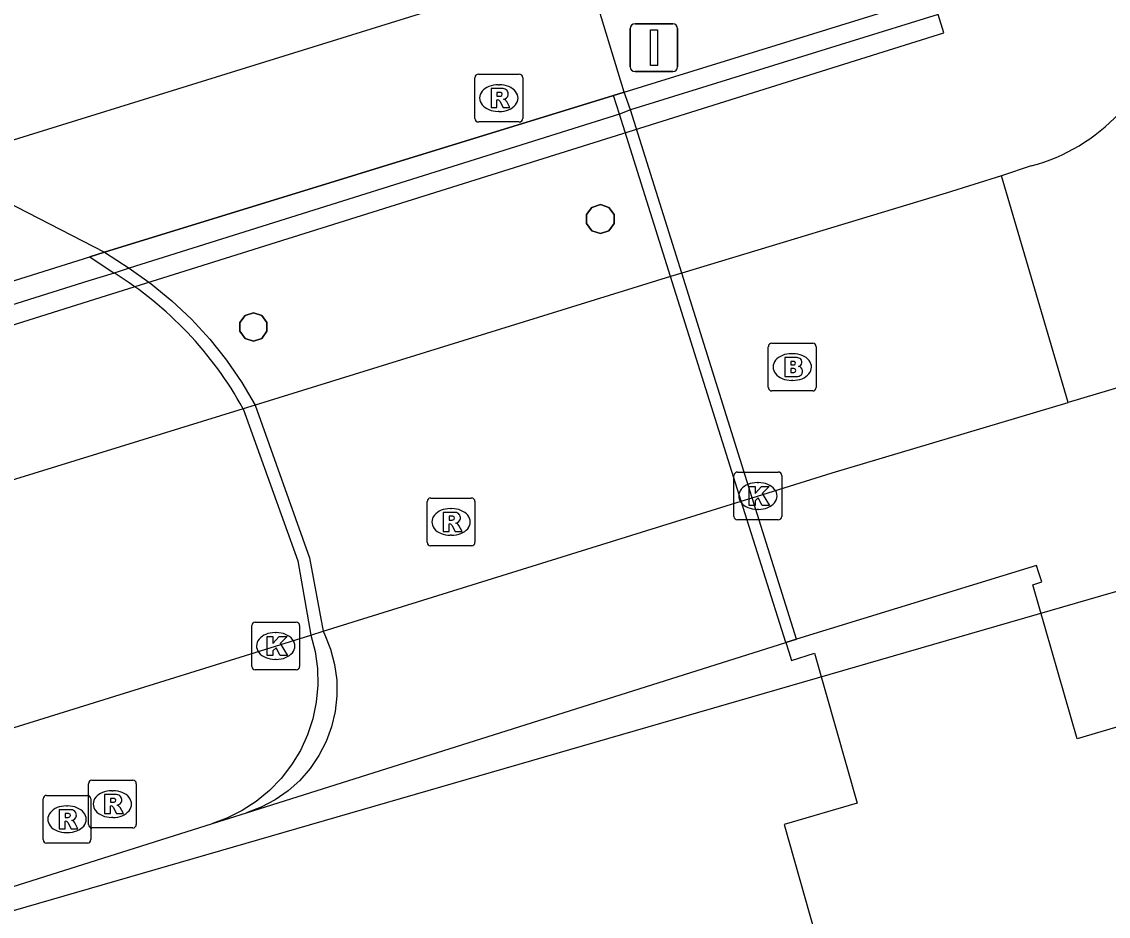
# Model space of a CAD drawing. Extents: x 160806 to 161707, y 383697 to 384148.
# Drawn here: x 161124.06 to 161146.77, y 383814.4 to 383833.1 of the extents above; entities that cross this region are included whole.
import ezdxf

# ---------------------------------------------------------------- set-up
doc = ezdxf.new("R2010")
doc.units = 0
for name, color, linetype in [('IMGEO_Brandkraan', 7, 'Continuous'), ('IMGEO_Dek', 7, 'Continuous'), ('IMGEO_Fietspad_open', 7, 'Continuous'), ('IMGEO_Kolk', 7, 'Continuous'), ('IMGEO_Muur', 7, 'Continuous'), ('IMGEO_OVBaan_gesloten', 7, 'Continuous'), ('IMGEO_Pand', 7, 'Continuous'), ('IMGEO_Pand_overbouw', 7, 'Continuous'), ('IMGEO_Pijler', 7, 'Continuous'), ('IMGEO_Rijbaan_lokaal_gesloten', 7, 'Continuous'), ('IMGEO_Rioolput', 7, 'Continuous'), ('IMGEO_Verkeersbordpaal', 7, 'Continuous'), ('IMGEO_Voetpad_open', 7, 'Continuous')]:
    doc.layers.add(name, color=color, linetype=linetype)

msp = doc.modelspace()

# ---------------------------------------------------------------- linework, layer by layer
at = {"layer": 'IMGEO_Brandkraan'}
for p, q in [((161139.662, 383825.456), (161139.662, 383826.308)), ((161139.737, 383826.382), (161140.589, 383826.382)), ((161140.663, 383826.308), (161140.663, 383825.456)), ((161140.15, 383826.162), (161140.175, 383826.162)), ((161140.173, 383825.602), (161140.148, 383825.602)), ((161140.589, 383825.382), (161139.737, 383825.382))]:
    msp.add_line(p, q, dxfattribs=at)
for points in [[(161139.662, 383825.456), (161139.662, 383826.308)], [(161139.737, 383826.382), (161140.589, 383826.382)], [(161140.663, 383826.308), (161140.663, 383825.456)], [(161140.01, 383826.082), (161140.01, 383825.682), (161140.223, 383825.682)], [(161140.241, 383826.082), (161140.01, 383826.082)], [(161140.189, 383826.001), (161140.135, 383826.001), (161140.135, 383825.925)], [(161140.135, 383825.925), (161140.188, 383825.925)], [(161140.197, 383825.849), (161140.135, 383825.849), (161140.135, 383825.768)], [(161140.135, 383825.768), (161140.197, 383825.768)], [(161140.589, 383825.382), (161139.737, 383825.382)]]:
    msp.add_lwpolyline(points, dxfattribs=at)
for centre, radius, start, end in [((161139.739, 383826.306), 0.0765, 91.552, 178.448), ((161139.739, 383826.306), 0.0765, 91.552, 178.448), ((161140.587, 383826.306), 0.0765, 1.552, 88.448), ((161140.587, 383826.306), 0.0765, 1.552, 88.448), ((161140.19, 383825.963), 0.0379, 267.8285, 90.9355), ((161140.245, 383825.937), 0.145, 59.4692, 91.5367), ((161140.27, 383825.984), 0.0922, 285.5137, 58.1501), ((161140.198, 383825.808), 0.0404, 269.8759, 90.5077), ((161140.275, 383825.792), 0.105, 301.3115, 78.989), ((161140.229, 383825.933), 0.251, 268.6676, 293.5347), ((161139.739, 383825.458), 0.0765, 181.552, 268.448), ((161139.739, 383825.458), 0.0765, 181.552, 268.448), ((161140.587, 383825.458), 0.0765, 271.552, 358.448), ((161140.587, 383825.458), 0.0765, 271.552, 358.448)]:
    msp.add_arc(centre, radius, start, end, dxfattribs=at)
for centre, major_axis, ratio, start_param, end_param in [((161140.149, 383825.882), (-0.387, 0.002), 0.722429, 4.712389, 7.853982), ((161140.174, 383825.882), (-0.39, 0.002), 0.717154, 1.570796, 4.712389)]:
    msp.add_ellipse(centre, major_axis=major_axis, ratio=ratio, start_param=start_param, end_param=end_param, dxfattribs=at)
at = {"layer": 'IMGEO_Dek'}
for points in [[(161137.853, 383827.844), (161136.784, 383831.256), (161136.649, 383831.629), (161136.429, 383831.561), (161125.792, 383828.281), (161125.481, 383828.183), (161125.992, 383827.848)], [(161128.689, 383825.011), (161129.828, 383821.832), (161130.105, 383820.279), (161130.192, 383819.935), (161130.239, 383819.583), (161130.246, 383819.229), (161130.214, 383818.875), (161130.142, 383818.528), (161130.031, 383818.191), (161129.883, 383817.868), (161129.7, 383817.564), (161129.484, 383817.283), (161129.237, 383817.028), (161128.963, 383816.802), (161128.666, 383816.608), (161128.349, 383816.449), (161128.047, 383816.337), (161128.761, 383816.562), (161140.029, 383820.121), (161140.252, 383820.19), (161139.325, 383823.149), (161137.853, 383827.844)]]:
    msp.add_lwpolyline(points, dxfattribs=at)
msp.add_arc((161121.919, 383821.276), 7.732, 28.8881, 58.2135, dxfattribs=at)
at = {"layer": 'IMGEO_Fietspad_open'}
for points in [[(161144.535, 383829.881), (161143.378, 383829.517), (161137.853, 383827.844), (161137.621, 383827.772), (161128.937, 383825.088), (161128.689, 383825.011), (161101.758, 383816.687), (161087.844, 383810.094)], [(161145.931, 383825.141), (161144.535, 383829.881)], [(161096.549, 383808.578), (161109.484, 383813.862), (161130.105, 383820.279), (161130.359, 383820.358), (161139.098, 383823.078), (161139.325, 383823.149), (161140.997, 383823.669), (161145.931, 383825.141)]]:
    msp.add_lwpolyline(points, dxfattribs=at)
at = {"layer": 'IMGEO_Kolk'}
for p, q in [((161138.943, 383822.761), (161138.943, 383823.613)), ((161139.018, 383823.687), (161139.87, 383823.687)), ((161139.944, 383823.613), (161139.944, 383822.761)), ((161139.431, 383823.467), (161139.456, 383823.467)), ((161139.454, 383822.907), (161139.429, 383822.907)), ((161139.87, 383822.687), (161139.018, 383822.687)), ((161128.942, 383820.551), (161129.794, 383820.551)), ((161128.867, 383819.625), (161128.867, 383820.477)), ((161129.355, 383820.331), (161129.38, 383820.331)), ((161129.868, 383820.477), (161129.868, 383819.625)), ((161129.378, 383819.771), (161129.353, 383819.771)), ((161129.794, 383819.551), (161128.942, 383819.551))]:
    msp.add_line(p, q, dxfattribs=at)
for points in [[(161138.943, 383822.761), (161138.943, 383823.613)], [(161139.018, 383823.687), (161139.87, 383823.687)], [(161139.944, 383823.613), (161139.944, 383822.761)], [(161139.264, 383823.387), (161139.387, 383823.387), (161139.387, 383823.236), (161139.517, 383823.387), (161139.681, 383823.387), (161139.535, 383823.236), (161139.688, 383822.987), (161139.536, 383822.987), (161139.451, 383823.151), (161139.387, 383823.084), (161139.387, 383822.987), (161139.264, 383822.987), (161139.264, 383823.387)], [(161139.87, 383822.687), (161139.018, 383822.687)], [(161128.942, 383820.551), (161129.794, 383820.551)], [(161128.867, 383819.625), (161128.867, 383820.477)], [(161129.868, 383820.477), (161129.868, 383819.625)], [(161129.188, 383820.251), (161129.311, 383820.251), (161129.311, 383820.1), (161129.441, 383820.251), (161129.605, 383820.251), (161129.459, 383820.1), (161129.612, 383819.851), (161129.46, 383819.851), (161129.375, 383820.015), (161129.311, 383819.948), (161129.311, 383819.851), (161129.188, 383819.851), (161129.188, 383820.251)], [(161129.794, 383819.551), (161128.942, 383819.551)]]:
    msp.add_lwpolyline(points, dxfattribs=at)
for centre, start, end in [((161139.02, 383823.611), 91.552, 178.448), ((161139.02, 383823.611), 91.552, 178.448), ((161139.868, 383823.611), 1.552, 88.448), ((161139.868, 383823.611), 1.552, 88.448), ((161139.02, 383822.763), 181.552, 268.448), ((161139.02, 383822.763), 181.552, 268.448), ((161139.868, 383822.763), 271.552, 358.448), ((161139.868, 383822.763), 271.552, 358.448), ((161128.944, 383820.475), 91.552, 178.448), ((161128.944, 383820.475), 91.552, 178.448), ((161129.792, 383820.475), 1.552, 88.448), ((161129.792, 383820.475), 1.552, 88.448), ((161128.944, 383819.627), 181.552, 268.448), ((161128.944, 383819.627), 181.552, 268.448), ((161129.792, 383819.627), 271.552, 358.448), ((161129.792, 383819.627), 271.552, 358.448)]:
    msp.add_arc(centre, 0.0765, start, end, dxfattribs=at)
for centre, major_axis, ratio, start_param, end_param in [((161139.43, 383823.187), (-0.387, 0.002), 0.722429, 4.712389, 7.853982), ((161139.455, 383823.187), (-0.39, 0.002), 0.717154, 1.570796, 4.712389), ((161129.354, 383820.051), (-0.387, 0.002), 0.722429, 4.712389, 7.853982), ((161129.379, 383820.051), (-0.39, 0.002), 0.717154, 1.570796, 4.712389)]:
    msp.add_ellipse(centre, major_axis=major_axis, ratio=ratio, start_param=start_param, end_param=end_param, dxfattribs=at)
at = {"layer": 'IMGEO_Muur'}
for points in [[(161136.649, 383831.629), (161143.295, 383833.692)], [(161143.213, 383833.254), (161141.367, 383832.68), (161136.784, 383831.256), (161136.551, 383831.172), (161126.303, 383827.946), (161126.056, 383827.868), (161125.992, 383827.848), (161125.46, 383827.681), (161086.399, 383815.384), (161086.504, 383814.998)], [(161125.792, 383828.281), (161136.429, 383831.561), (161136.649, 383831.629)], [(161140.029, 383820.121), (161140.252, 383820.19), (161139.325, 383823.149), (161137.853, 383827.844), (161136.784, 383831.256), (161136.649, 383831.629), (161136.429, 383831.561)], [(161140.029, 383820.121), (161139.098, 383823.078), (161137.621, 383827.772), (161136.551, 383831.172), (161136.429, 383831.561)], [(161085.782, 383815.715), (161125.481, 383828.183), (161125.792, 383828.281)], [(161125.792, 383828.281), (161125.481, 383828.183), (161125.992, 383827.848)], [(161125.792, 383828.281), (161126.303, 383827.946), (161126.716, 383827.655), (161126.763, 383827.622), (161127.199, 383827.266), (161127.609, 383826.88), (161127.99, 383826.465), (161128.34, 383826.025), (161128.659, 383825.561), (161128.937, 383825.088), (161130.076, 383821.897), (161130.359, 383820.358), (161130.394, 383820.287), (161130.515, 383819.981), (161130.598, 383819.664), (161130.642, 383819.338), (161130.646, 383819.009), (161130.61, 383818.683), (161130.535, 383818.363), (161130.422, 383818.054), (161130.272, 383817.762), (161130.088, 383817.49), (161129.871, 383817.242), (161129.627, 383817.022), (161129.358, 383816.834), (161129.067, 383816.68), (161128.761, 383816.562)], [(161128.689, 383825.011), (161129.828, 383821.832), (161130.105, 383820.279), (161130.192, 383819.935), (161130.239, 383819.583), (161130.246, 383819.229), (161130.214, 383818.875), (161130.142, 383818.528), (161130.031, 383818.191), (161129.883, 383817.868), (161129.7, 383817.564), (161129.484, 383817.283), (161129.237, 383817.028), (161128.963, 383816.802), (161128.666, 383816.608), (161128.349, 383816.449), (161128.047, 383816.337), (161128.761, 383816.562)], [(161128.761, 383816.562), (161140.029, 383820.121)], [(161128.047, 383816.337), (161128.761, 383816.562)], [(161117.397, 383812.973), (161128.047, 383816.337)]]:
    msp.add_lwpolyline(points, dxfattribs=at)
msp.add_arc((161121.919, 383821.276), 7.732, 28.8881, 58.2135, dxfattribs=at)
at = {"layer": 'IMGEO_OVBaan_gesloten'}
msp.add_lwpolyline([(161136.291, 383834.484), (161122.368, 383830.155), (161122.432, 383829.933)], dxfattribs=at)
at = {"layer": 'IMGEO_Pand'}
for points in [[(161147.904, 383818.638), (161146.119, 383818.112), (161145.189, 383821.329), (161145.38, 383821.389), (161145.317, 383821.577), (161145.264, 383821.735), (161140.252, 383820.19), (161140.029, 383820.121)], [(161140.029, 383820.121), (161140.091, 383819.928), (161140.148, 383819.75), (161140.63, 383819.901), (161141.522, 383816.764), (161139.994, 383816.318), (161141.082, 383812.479)]]:
    msp.add_lwpolyline(points, dxfattribs=at)
at = {"layer": 'IMGEO_Pand_overbouw'}
msp.add_lwpolyline([(161244.397, 383752.352), (161218.72, 383841.978), (161097.833, 383806.973), (161123.797, 383717.365)], close=True, dxfattribs=at)
at = {"layer": 'IMGEO_Pijler'}
for points in [[(161135.865, 383829.069), (161135.865, 383828.881), (161135.975, 383828.73), (161136.153, 383828.672), (161136.331, 383828.73), (161136.441, 383828.881), (161136.441, 383829.069), (161136.331, 383829.22), (161136.153, 383829.278), (161135.975, 383829.22)], [(161128.729, 383826.961), (161128.621, 383826.813), (161128.621, 383826.63), (161128.729, 383826.482), (161128.904, 383826.425), (161129.078, 383826.482), (161129.186, 383826.63), (161129.186, 383826.813), (161129.078, 383826.961), (161128.904, 383827.018)]]:
    msp.add_lwpolyline(points, close=True, dxfattribs=at)
at = {"layer": 'IMGEO_Rijbaan_lokaal_gesloten'}
for points in [[(161136.649, 383831.629), (161135.971, 383833.854)], [(161136.429, 383831.561), (161125.792, 383828.281)], [(161122.432, 383829.933), (161122.795, 383829.827), (161125.792, 383828.281)], [(161128.761, 383816.562), (161140.029, 383820.121)]]:
    msp.add_lwpolyline(points, dxfattribs=at)
at = {"layer": 'IMGEO_Rioolput'}
for p, q in [((161133.53, 383831.079), (161133.53, 383831.931)), ((161133.605, 383832.005), (161134.457, 383832.005)), ((161134.531, 383831.931), (161134.531, 383831.079)), ((161134.018, 383831.785), (161134.043, 383831.785)), ((161134.041, 383831.225), (161134.016, 383831.225)), ((161134.457, 383831.005), (161133.605, 383831.005)), ((161132.531, 383822.218), (161132.531, 383823.07)), ((161132.606, 383823.144), (161133.458, 383823.144)), ((161133.532, 383823.07), (161133.532, 383822.218)), ((161133.019, 383822.924), (161133.044, 383822.924)), ((161133.042, 383822.364), (161133.017, 383822.364)), ((161133.458, 383822.144), (161132.606, 383822.144)), ((161125.454, 383816.32), (161125.454, 383817.172)), ((161125.529, 383817.246), (161126.381, 383817.246)), ((161126.455, 383817.172), (161126.455, 383816.32)), ((161124.581, 383816.928), (161125.433, 383816.928)), ((161125.942, 383817.026), (161125.967, 383817.026)), ((161124.506, 383816.002), (161124.506, 383816.854)), ((161124.994, 383816.708), (161125.019, 383816.708)), ((161125.507, 383816.854), (161125.507, 383816.002)), ((161125.965, 383816.466), (161125.94, 383816.466)), ((161126.381, 383816.246), (161125.529, 383816.246)), ((161125.017, 383816.148), (161124.992, 383816.148)), ((161125.433, 383815.928), (161124.581, 383815.928))]:
    msp.add_line(p, q, dxfattribs=at)
for points in [[(161133.53, 383831.079), (161133.53, 383831.931)], [(161133.605, 383832.005), (161134.457, 383832.005)], [(161134.531, 383831.931), (161134.531, 383831.079)], [(161134.119, 383831.703), (161133.867, 383831.705), (161133.867, 383831.305)], [(161133.867, 383831.305), (161133.991, 383831.305), (161133.991, 383831.467), (161134.002, 383831.467)], [(161134.045, 383831.624), (161133.991, 383831.624), (161133.991, 383831.543)], [(161133.991, 383831.543), (161134.043, 383831.543)], [(161134.049, 383831.438), (161134.12, 383831.305), (161134.26, 383831.305), (161134.195, 383831.431)], [(161134.457, 383831.005), (161133.605, 383831.005)], [(161132.531, 383822.218), (161132.531, 383823.07)], [(161132.606, 383823.144), (161133.458, 383823.144)], [(161133.532, 383823.07), (161133.532, 383822.218)], [(161133.12, 383822.842), (161132.868, 383822.844), (161132.868, 383822.444)], [(161132.868, 383822.444), (161132.992, 383822.444), (161132.992, 383822.606), (161133.003, 383822.606)], [(161133.046, 383822.763), (161132.992, 383822.763), (161132.992, 383822.682)], [(161132.992, 383822.682), (161133.044, 383822.682)], [(161133.05, 383822.577), (161133.121, 383822.444), (161133.261, 383822.444), (161133.196, 383822.57)], [(161133.458, 383822.144), (161132.606, 383822.144)], [(161125.454, 383816.32), (161125.454, 383817.172)], [(161125.529, 383817.246), (161126.381, 383817.246)], [(161126.455, 383817.172), (161126.455, 383816.32)], [(161124.581, 383816.928), (161125.433, 383816.928)], [(161126.043, 383816.944), (161125.791, 383816.946), (161125.791, 383816.546)], [(161124.506, 383816.002), (161124.506, 383816.854)], [(161125.507, 383816.854), (161125.507, 383816.002)], [(161125.791, 383816.546), (161125.915, 383816.546), (161125.915, 383816.708), (161125.926, 383816.708)], [(161125.969, 383816.865), (161125.915, 383816.865), (161125.915, 383816.784)], [(161125.915, 383816.784), (161125.967, 383816.784)], [(161125.973, 383816.679), (161126.044, 383816.546), (161126.184, 383816.546), (161126.119, 383816.672)], [(161125.095, 383816.626), (161124.843, 383816.628), (161124.843, 383816.228)], [(161125.021, 383816.547), (161124.967, 383816.547), (161124.967, 383816.466)], [(161124.967, 383816.466), (161125.019, 383816.466)], [(161124.843, 383816.228), (161124.967, 383816.228), (161124.967, 383816.39), (161124.978, 383816.39)], [(161125.025, 383816.361), (161125.096, 383816.228), (161125.236, 383816.228), (161125.171, 383816.354)], [(161126.381, 383816.246), (161125.529, 383816.246)], [(161125.433, 383815.928), (161124.581, 383815.928)]]:
    msp.add_lwpolyline(points, dxfattribs=at)
for centre, radius, start, end in [((161133.607, 383831.929), 0.0765, 91.552, 178.448), ((161133.607, 383831.929), 0.0765, 91.552, 178.448), ((161134.455, 383831.929), 0.0765, 1.552, 88.448), ((161134.455, 383831.929), 0.0765, 1.552, 88.448), ((161134.118, 383831.593), 0.109, 350.3612, 89.416), ((161134.001, 383831.414), 0.0533, 26.0293, 88.6989), ((161134.027, 383831.732), 0.19, 274.7715, 282.9687), ((161134.051, 383831.528), 0.0964, 77.0061, 93.1865), ((161134.065, 383831.585), 0.0378, 276.6634, 79.6772), ((161134.116, 383831.593), 0.112, 277.5842, 350.9817), ((161134.1, 383831.378), 0.108, 29.5134, 73.7905), ((161133.607, 383831.081), 0.0765, 181.552, 268.448), ((161133.607, 383831.081), 0.0765, 181.552, 268.448), ((161134.455, 383831.081), 0.0765, 271.552, 358.448), ((161134.455, 383831.081), 0.0765, 271.552, 358.448), ((161132.608, 383823.068), 0.0765, 91.552, 178.448), ((161132.608, 383823.068), 0.0765, 91.552, 178.448), ((161133.456, 383823.068), 0.0765, 1.552, 88.448), ((161133.456, 383823.068), 0.0765, 1.552, 88.448), ((161133.119, 383822.732), 0.109, 350.3612, 89.416), ((161133.002, 383822.553), 0.0533, 26.0293, 88.6989), ((161133.028, 383822.871), 0.19, 274.7715, 282.9687), ((161133.052, 383822.667), 0.0964, 77.0061, 93.1865), ((161133.066, 383822.724), 0.0378, 276.6634, 79.6772), ((161133.117, 383822.732), 0.112, 277.5842, 350.9817), ((161133.101, 383822.517), 0.108, 29.5134, 73.7905), ((161132.608, 383822.22), 0.0765, 181.552, 268.448), ((161132.608, 383822.22), 0.0765, 181.552, 268.448), ((161133.456, 383822.22), 0.0765, 271.552, 358.448), ((161133.456, 383822.22), 0.0765, 271.552, 358.448), ((161125.531, 383817.17), 0.0765, 91.552, 178.448), ((161125.531, 383817.17), 0.0765, 91.552, 178.448), ((161126.379, 383817.17), 0.0765, 1.552, 88.448), ((161126.379, 383817.17), 0.0765, 1.552, 88.448), ((161124.583, 383816.852), 0.0765, 91.552, 178.448), ((161124.583, 383816.852), 0.0765, 91.552, 178.448), ((161125.431, 383816.852), 0.0765, 1.552, 88.448), ((161125.431, 383816.852), 0.0765, 1.552, 88.448), ((161126.042, 383816.834), 0.109, 350.3612, 89.416), ((161125.925, 383816.655), 0.0533, 26.0293, 88.6989), ((161125.951, 383816.973), 0.19, 274.7715, 282.9687), ((161125.975, 383816.769), 0.0964, 77.0061, 93.1865), ((161125.989, 383816.826), 0.0378, 276.6634, 79.6772), ((161126.04, 383816.834), 0.112, 277.5842, 350.9817), ((161126.024, 383816.619), 0.108, 29.5134, 73.7905), ((161125.003, 383816.655), 0.19, 274.7715, 282.9687), ((161125.027, 383816.451), 0.0964, 77.0061, 93.1865), ((161125.041, 383816.508), 0.0378, 276.6634, 79.6772), ((161125.094, 383816.516), 0.109, 350.3612, 89.416), ((161125.092, 383816.516), 0.112, 277.5842, 350.9817), ((161124.977, 383816.337), 0.0533, 26.0293, 88.6989), ((161125.076, 383816.301), 0.108, 29.5134, 73.7905), ((161125.531, 383816.322), 0.0765, 181.552, 268.448), ((161125.531, 383816.322), 0.0765, 181.552, 268.448), ((161126.379, 383816.322), 0.0765, 271.552, 358.448), ((161126.379, 383816.322), 0.0765, 271.552, 358.448), ((161124.583, 383816.004), 0.0765, 181.552, 268.448), ((161124.583, 383816.004), 0.0765, 181.552, 268.448), ((161125.431, 383816.004), 0.0765, 271.552, 358.448), ((161125.431, 383816.004), 0.0765, 271.552, 358.448)]:
    msp.add_arc(centre, radius, start, end, dxfattribs=at)
for centre, major_axis, ratio, start_param, end_param in [((161134.017, 383831.505), (-0.387, 0.002), 0.722429, 4.712389, 7.853982), ((161134.042, 383831.505), (-0.39, 0.002), 0.717154, 1.570796, 4.712389), ((161133.018, 383822.644), (-0.387, 0.002), 0.722429, 4.712389, 7.853982), ((161133.043, 383822.644), (-0.39, 0.002), 0.717154, 1.570796, 4.712389), ((161125.941, 383816.746), (-0.387, 0.002), 0.722429, 4.712389, 7.853982), ((161125.966, 383816.746), (-0.39, 0.002), 0.717154, 1.570796, 4.712389), ((161124.993, 383816.428), (-0.387, 0.002), 0.722429, 4.712389, 7.853982), ((161125.018, 383816.428), (-0.39, 0.002), 0.717154, 1.570796, 4.712389)]:
    msp.add_ellipse(centre, major_axis=major_axis, ratio=ratio, start_param=start_param, end_param=end_param, dxfattribs=at)
at = {"layer": 'IMGEO_Verkeersbordpaal'}
for p, q in [((161136.877, 383833.058), (161137.667, 383833.058)), ((161137.667, 383833.058), (161136.877, 383833.058)), ((161136.777, 383832.158), (161136.777, 383832.958)), ((161136.777, 383832.958), (161136.777, 383832.158)), ((161137.767, 383832.958), (161137.767, 383832.158)), ((161137.767, 383832.158), (161137.767, 383832.958)), ((161137.667, 383832.058), (161136.877, 383832.058)), ((161136.877, 383832.058), (161137.667, 383832.058))]:
    msp.add_line(p, q, dxfattribs=at)
msp.add_lwpolyline([(161137.197, 383832.933), (161137.347, 383832.933), (161137.347, 383832.183), (161137.197, 383832.183), (161137.197, 383832.933)], dxfattribs=at)
for centre, start, end in [((161136.877, 383832.958), 90, 180), ((161136.877, 383832.958), 90, 180), ((161137.667, 383832.958), 0, 90), ((161137.667, 383832.958), 360, 90), ((161136.877, 383832.158), 180, 270), ((161136.877, 383832.158), 180, 270), ((161137.667, 383832.158), 270, 0), ((161137.667, 383832.158), 270, 0)]:
    msp.add_arc(centre, 0.1, start, end, dxfattribs=at)
at = {"layer": 'IMGEO_Voetpad_open'}
for points in [[(161086.504, 383814.998), (161125.587, 383827.301), (161141.486, 383832.294), (161143.333, 383832.867), (161143.213, 383833.254)], [(161145.156, 383830.087), (161144.535, 383829.881)], [(161135.865, 383829.069), (161135.975, 383829.22), (161136.153, 383829.278), (161136.331, 383829.22), (161136.441, 383829.069), (161136.441, 383828.881), (161136.331, 383828.73), (161136.153, 383828.672), (161135.975, 383828.73), (161135.865, 383828.881), (161135.865, 383829.069)], [(161128.729, 383826.482), (161128.621, 383826.63), (161128.621, 383826.813), (161128.729, 383826.961), (161128.904, 383827.018), (161129.078, 383826.961), (161129.186, 383826.813), (161129.186, 383826.63), (161129.078, 383826.482), (161128.904, 383826.425), (161128.729, 383826.482)], [(161150.139, 383826.375), (161147.684, 383825.664), (161145.931, 383825.141)], [(161117.397, 383812.973), (161128.047, 383816.337), (161128.761, 383816.562), (161140.029, 383820.121)]]:
    msp.add_lwpolyline(points, dxfattribs=at)
msp.add_arc((161144.193, 383833.771), 3.807, 284.6484, 349.6875, dxfattribs=at)

doc.saveas('drawing.dxf')
